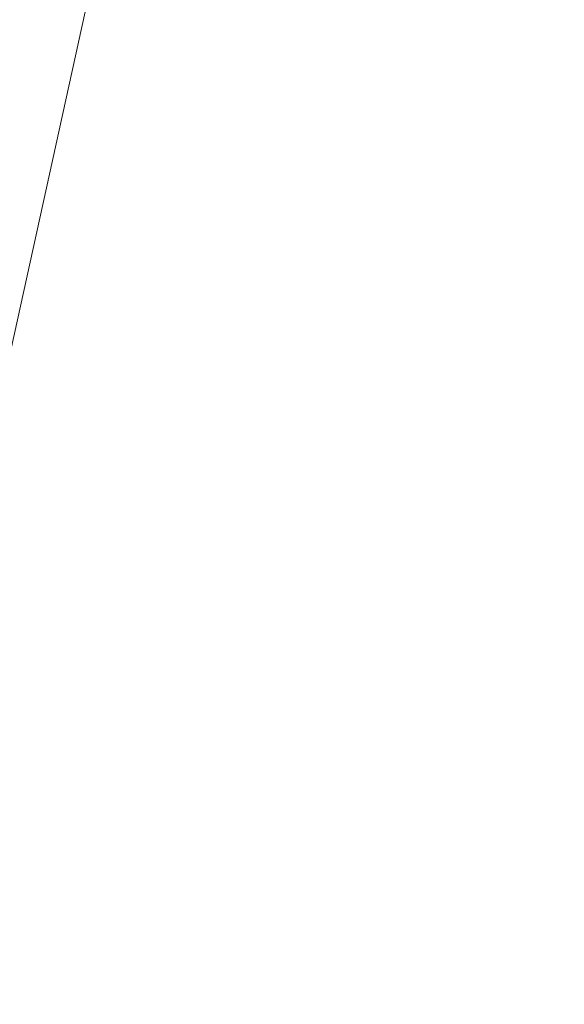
# Model space of a CAD drawing. Header units: metres. Extents: x 250001 to 257773, y 598992 to 609118.
# Tile 402 of 1056: x 254927.005 to 254927.279, y 601128.834 to 601129.33. Entities that reach past the tile are written whole.
import ezdxf

# ---------------------------------------------------------------- set-up
doc = ezdxf.new("R2010")
doc.units = ezdxf.units.M
for name, color, linetype, lineweight in [('B-WE-GR-GRAS-GV', 252, 'Continuous', 13), ('B-WE-GW-TALUD_KRUIN-G', 252, 'Continuous', 18), ('N-WE-VH-VERHARDING_HALFVERHARDING-A', 252, 'Continuous', 18), ('T-OI-KL-ET_MS_KABELBED-GN', 1, 'Continuous', 70), ('X-XX-AL-REFERENTIE-G', 7, 'Continuous', 18)]:
    doc.layers.add(name, color=color, linetype=linetype, lineweight=lineweight)

# ---------------------------------------------------------------- blocks, each defined once
blk = doc.blocks.new('BS2021-132-Xref-BGT-GRIJS-20210617-aangepast')
at = {"layer": 'B-WE-GR-GRAS-GV', "flags": 128}
for points in [[(254954.283, 601277.17), (254920.73, 601124.682), (254925.766, 601123.555), (254959.325, 601276.051)], [(254959.325, 601276.051), (254925.766, 601123.555), (254925.961, 601123.511), (254926.133, 601124.277), (254926.47643, 601124.20095)]]:
    blk.add_lwpolyline(points, dxfattribs=at)
at = {"layer": 'B-WE-GW-TALUD_KRUIN-G', "flags": 128}
blk.add_lwpolyline([(254925.766, 601123.555), (254959.325, 601276.051)], dxfattribs=at)

msp = doc.modelspace()

# ---------------------------------------------------------------- hatches: boundary and pattern name
at = {"layer": 'N-WE-VH-VERHARDING_HALFVERHARDING-A'}
h = msp.add_hatch(dxfattribs=at)
h.set_pattern_fill('AVH-HALFVERHARDING-SO', color=256, pattern_type=2)
h.set_pattern_definition([(50, (254847.808, 601253.6878), (3.5863, -0.31376), [0.375, -4.125]), (355, (254847.808, 601253.688), (-0.693757, 3.76096), [0.3, -3.3]), (100.4514, (254848.107, 601253.6617), (2.892547, 3.4472), [0.3187, -3.50571]), (46.1842, (254847.808, 601254.688), (5.336205, -0.827595), [0.5625, -6.1875]), (96.6356, (254848.253, 601254.619), (4.67331, 4.87059), [0.47805, -5.25856]), (351.1842, (254847.808, 601254.688), (4.67331, 4.87059), [0.45, -4.95]), (21, (254848.308, 601254.4378), (2.984535, -2.013094), [0.375, -4.125]), (326, (254848.308, 601254.438), (1.216577, 3.62575), [0.3, -3.3]), (71.4514, (254848.557, 601254.27), (4.201113, 1.61265), [0.3187, -3.50571]), (37.5, (254847.8081, 601253.6878), (0.060799, 1.664469), [0, -3.26, 0, -3.35, 0, -3.3125]), (7.5, (254847.8081, 601253.6878), (1.315348, 1.972059), [0, -1.91, 0, -3.185, 0, -1.2625]), (327.5, (254846.6931, 601253.6878), (2.669112, -0.112774), [0, -1.25, 0, -3.9, 0, -5.175]), (317.5, (254846.193, 601253.6878), (2.91593, 0.500525), [0, -1.625, 0, -2.59, 0, -3.675])])
edge = h.paths.add_edge_path()
edge.add_line((254940.45271, 601403.42762), (254953.35373, 601350.43742))
edge.add_line((254953.35373, 601350.43742), (254909.72378, 601236.44517))
edge.add_line((254909.72378, 601236.44517), (254860.94239, 601247.38402))
edge.add_line((254860.94239, 601247.38402), (254858.09788, 601234.69904))
edge.add_line((254858.09788, 601234.69904), (254835.65522, 601239.73164))
edge.add_line((254835.65522, 601239.73164), (254832.37309, 601225.09512))
edge.add_line((254832.37309, 601225.09512), (254827.99692, 601205.57976))
edge.add_line((254827.99692, 601205.57976), (254825.06962, 601206.23619))
edge.add_line((254825.06962, 601206.23619), (254814.9975, 601161.31998))
edge.add_arc((254839.3917, 601155.84977), 25, 167.360942, 205.659478)
edge.add_line((254816.85711, 601145.02422), (254830.66941, 601116.27237))
edge.add_arc((254853.204, 601127.09791), 25, 205.659478, 227.898781)
edge.add_line((254836.44294, 601108.54887), (254908.72681, 601043.23259))
edge.add_line((254908.72681, 601043.23259), (254908.68147, 601043.02412))
edge.add_line((254908.68147, 601043.02412), (254907.6454, 601038.26011))
edge.add_line((254907.6454, 601038.26011), (254907.3876, 601037.1))
edge.add_line((254907.3876, 601037.1), (254905.4545, 601042.14614))
edge.add_line((254905.4545, 601042.14614), (254833.99411, 601106.71831))
edge.add_arc((254850.75517, 601125.26735), 25, 205.659478, 227.898781, ccw=False)
edge.add_line((254828.22059, 601114.44181), (254813.00317, 601146.11857))
edge.add_arc((254835.53776, 601156.94411), 25, 167.360942, 205.659478, ccw=False)
edge.add_line((254811.14357, 601162.41432), (254823.35463, 601216.8691))
edge.add_arc((254798.96044, 601222.33931), 25, 347.360942, 437.360942)
edge.add_line((254804.43065, 601246.73351), (254797.60027, 601248.26517))
edge.add_line((254797.60027, 601248.26517), (254798.91312, 601254.11977))
edge.add_line((254798.91312, 601254.11977), (254820.38002, 601249.30599))
edge.add_arc((254822.5681, 601259.06366), 10, 257.360942, 347.360942)
edge.add_line((254832.32578, 601256.87558), (254837.57718, 601280.29401))
edge.add_line((254837.57718, 601280.29401), (254866.85022, 601273.72975))
edge.add_line((254866.85022, 601273.72975), (254862.03643, 601252.26286))
edge.add_line((254862.03643, 601252.26286), (254885.50765, 601246.99962))
edge.add_arc((254890.97787, 601271.39382), 25, 257.360942, 339.055913)
edge.add_line((254914.32611, 601262.4574), (254945.34123, 601343.49082))
edge.add_arc((254921.99299, 601352.42724), 25, 339.055913, 373.683057)
edge.add_line((254946.28346, 601358.34101), (254935.72354, 601401.7153))
edge.add_line((254935.72354, 601401.7153), (254940.45271, 601403.42762))

# ---------------------------------------------------------------- linework, layer by layer
at = {"layer": 'T-OI-KL-ET_MS_KABELBED-GN', "color": 241, "linetype": 'Continuous', "true_color": 0xf7abae, "const_width": 1.5}
msp.add_lwpolyline([(254943.38592, 601119.0456, 0.456834), (254939.05398, 601125.30864), (254846.84539, 601145.60057, -0.414214), (254843.03685, 601151.55834), (254861.62768, 601236.03692, -0.414214), (254867.58545, 601239.84546), (254959.53382, 601219.6108, 0.48143), (254966.09233, 601223.823)], format="xyb", dxfattribs=at)

# ---------------------------------------------------------------- block references
at = {"layer": 'X-XX-AL-REFERENTIE-G'}
msp.add_blockref('BS2021-132-Xref-BGT-GRIJS-20210617-aangepast', (0, 0), dxfattribs=at)

doc.saveas('drawing.dxf')
